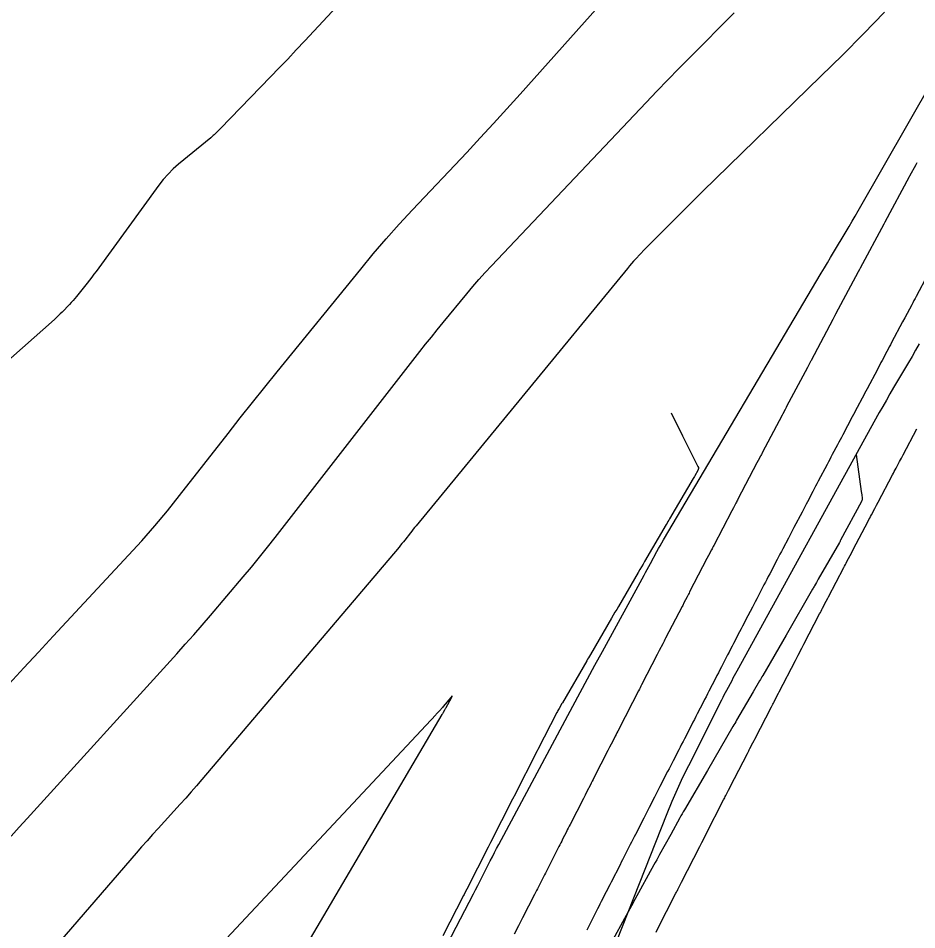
# Model space of a CAD drawing. Extents: x 1005228 to 1008882, y 1883389 to 1885754.
# Drawn here: x 1008568.9 to 1008654.7, y 1885369.6 to 1885456.6 of the extents above; entities that cross this region are included whole.
import ezdxf

# ---------------------------------------------------------------- set-up
doc = ezdxf.new("R2010")
doc.units = 0
for name, color, linetype in [('ATDIMS', 7, 'Continuous'), ('C-ANNO-NOTE', 7, 'Continuous'), ('S_BRIDGE', 7, 'Continuous'), ('TSOBSTACLE', 7, 'Continuous')]:
    doc.layers.add(name, color=color, linetype=linetype)

msp = doc.modelspace()

# ---------------------------------------------------------------- linework, layer by layer
at = {"layer": 'ATDIMS'}
msp.add_lwpolyline([(1008654.699, 1885442.766), (1008654.598, 1885442.584), (1008654.008, 1885441.491), (1008653.98, 1885441.439), (1008651.645, 1885437.099), (1008651.608, 1885437.03), (1008651.534, 1885436.892), (1008649.287, 1885432.703), (1008649.255, 1885432.643), (1008649.223, 1885432.583), (1008649.095, 1885432.343), (1008646.935, 1885428.304), (1008646.913, 1885428.261), (1008646.89, 1885428.219), (1008646.867, 1885428.176), (1008646.845, 1885428.134), (1008646.664, 1885427.792), (1008644.596, 1885423.898), (1008644.566, 1885423.843), (1008644.537, 1885423.787), (1008644.508, 1885423.732), (1008644.478, 1885423.677), (1008644.274, 1885423.29), (1008644.244, 1885423.235), (1008642.262, 1885419.488), (1008642.226, 1885419.42), (1008642.19, 1885419.352), (1008642.155, 1885419.285), (1008642.119, 1885419.217), (1008641.905, 1885418.81), (1008641.833, 1885418.675), (1008639.935, 1885415.074), (1008639.892, 1885414.994), (1008639.85, 1885414.914), (1008639.808, 1885414.834), (1008639.766, 1885414.754), (1008639.556, 1885414.353), (1008639.429, 1885414.113), (1008637.614, 1885410.656), (1008637.565, 1885410.564), (1008637.517, 1885410.472), (1008637.469, 1885410.379), (1008637.421, 1885410.287), (1008637.179, 1885409.825), (1008637.035, 1885409.547), (1008635.304, 1885406.232), (1008635.25, 1885406.127), (1008635.195, 1885406.023), (1008635.141, 1885405.918), (1008635.086, 1885405.813), (1008634.814, 1885405.29), (1008634.651, 1885404.976), (1008633.001, 1885401.804), (1008632.94, 1885401.687), (1008632.88, 1885401.571), (1008632.819, 1885401.454), (1008632.759, 1885401.337), (1008632.456, 1885400.753), (1008632.335, 1885400.519), (1008632.274, 1885400.403), (1008630.704, 1885397.372), (1008630.637, 1885397.244), (1008630.57, 1885397.115), (1008630.504, 1885396.986), (1008630.437, 1885396.857), (1008630.105, 1885396.213), (1008629.972, 1885395.956), (1008629.906, 1885395.827), (1008628.415, 1885392.936), (1008628.342, 1885392.795), (1008628.27, 1885392.655), (1008628.197, 1885392.514), (1008628.125, 1885392.373), (1008627.836, 1885391.81), (1008627.692, 1885391.528), (1008627.547, 1885391.246), (1008626.135, 1885388.494), (1008626.057, 1885388.341), (1008625.979, 1885388.189), (1008625.901, 1885388.036), (1008625.822, 1885387.883), (1008625.51, 1885387.273), (1008625.354, 1885386.967), (1008625.198, 1885386.662), (1008623.861, 1885384.049), (1008623.777, 1885383.885), (1008623.693, 1885383.721), (1008623.609, 1885383.556), (1008623.525, 1885383.392), (1008623.189, 1885382.735), (1008623.021, 1885382.406), (1008622.852, 1885382.078), (1008621.587, 1885379.603), (1008621.497, 1885379.428), (1008621.407, 1885379.252), (1008621.317, 1885379.077), (1008621.228, 1885378.901), (1008620.869, 1885378.198), (1008620.78, 1885378.023), (1008620.69, 1885377.847), (1008620.601, 1885377.671), (1008620.511, 1885377.496), (1008619.316, 1885375.155), (1008619.221, 1885374.968), (1008619.126, 1885374.781), (1008619.031, 1885374.595), (1008618.936, 1885374.408), (1008618.555, 1885373.661), (1008618.46, 1885373.474), (1008618.365, 1885373.287), (1008618.27, 1885373.101), (1008618.174, 1885372.914), (1008617.049, 1885370.705), (1008616.948, 1885370.507), (1008616.847, 1885370.31), (1008616.747, 1885370.112), (1008616.646, 1885369.914), (1008616.243, 1885369.124)], dxfattribs=at)
at = {"layer": 'C-ANNO-NOTE'}
for points in [[(1008601.867, 1885460.483), (1008596.235, 1885454.396), (1008595.43, 1885453.531), (1008594.619, 1885452.671), (1008593.803, 1885451.815), (1008592.981, 1885450.965), (1008588.185, 1885446.03), (1008588.111, 1885445.954), (1008588.036, 1885445.879), (1008587.961, 1885445.804), (1008587.885, 1885445.73), (1008587.579, 1885445.435), (1008587.502, 1885445.362), (1008587.423, 1885445.291), (1008587.343, 1885445.221), (1008587.262, 1885445.153), (1008584.191, 1885442.63), (1008583.668, 1885442.172), (1008583.177, 1885441.684), (1008582.718, 1885441.165), (1008582.292, 1885440.616), (1008576.312, 1885432.403), (1008576.101, 1885432.117), (1008575.887, 1885431.834), (1008575.67, 1885431.553), (1008575.449, 1885431.275), (1008574.432, 1885430.01), (1008574.271, 1885429.814), (1008574.106, 1885429.621), (1008573.936, 1885429.433), (1008573.762, 1885429.248), (1008573.059, 1885428.516), (1008572.881, 1885428.335), (1008572.7, 1885428.158), (1008572.515, 1885427.984), (1008572.327, 1885427.814), (1008566.2, 1885422.391)], [(1008568.01, 1885393.026), (1008569.405, 1885394.545), (1008570.804, 1885396.061), (1008572.208, 1885397.572), (1008579.412, 1885405.301), (1008580.677, 1885406.689), (1008581.913, 1885408.104), (1008583.117, 1885409.544), (1008584.29, 1885411.011), (1008588.923, 1885416.932), (1008590.084, 1885418.41), (1008591.252, 1885419.882), (1008592.428, 1885421.348), (1008593.61, 1885422.809), (1008601.584, 1885432.615), (1008602.785, 1885434.065), (1008604.012, 1885435.492), (1008605.266, 1885436.897), (1008606.545, 1885438.279), (1008611.713, 1885443.762), (1008613.001, 1885445.137), (1008614.279, 1885446.52), (1008615.548, 1885447.912), (1008616.808, 1885449.312), (1008624.299, 1885457.694)], [(1008568.2, 1885378.486), (1008568.96, 1885379.336), (1008569.724, 1885380.181), (1008584.02, 1885395.904), (1008584.832, 1885396.805), (1008585.637, 1885397.712), (1008586.433, 1885398.627), (1008587.222, 1885399.548), (1008590.362, 1885403.248), (1008591.142, 1885404.177), (1008591.912, 1885405.113), (1008592.672, 1885406.058), (1008593.422, 1885407.011), (1008607.226, 1885424.736), (1008607.776, 1885425.437), (1008608.33, 1885426.134), (1008608.888, 1885426.828), (1008609.451, 1885427.517), (1008611.713, 1885430.269), (1008612.284, 1885430.952), (1008612.867, 1885431.624), (1008613.462, 1885432.286), (1008614.069, 1885432.937), (1008628.843, 1885448.522), (1008629.879, 1885449.608), (1008630.922, 1885450.688), (1008631.971, 1885451.761), (1008633.027, 1885452.827), (1008637.264, 1885457.08)], [(1008654.932, 1885425.485), (1008654.588, 1885424.885), (1008654.241, 1885424.288), (1008653.891, 1885423.692), (1008652.484, 1885421.313), (1008652.135, 1885420.716), (1008651.79, 1885420.118), (1008651.449, 1885419.516), (1008651.113, 1885418.912), (1008637.517, 1885394.25), (1008637.39, 1885394.02), (1008637.265, 1885393.79), (1008637.14, 1885393.559), (1008637.016, 1885393.329), (1008636.521, 1885392.404), (1008636.398, 1885392.173), (1008636.276, 1885391.941), (1008636.156, 1885391.708), (1008636.038, 1885391.474), (1008632.879, 1885385.203), (1008632.326, 1885384.073), (1008631.799, 1885382.933), (1008631.298, 1885381.78), (1008630.823, 1885380.616), (1008624.458, 1885364.506)], [(1008595.625, 1885366.718), (1008609.361, 1885390.092), (1008609.394, 1885390.148), (1008609.426, 1885390.204), (1008609.458, 1885390.26), (1008609.489, 1885390.317), (1008609.613, 1885390.544), (1008609.644, 1885390.601), (1008609.675, 1885390.657), (1008609.706, 1885390.714), (1008609.737, 1885390.771), (1008610.239, 1885391.692), (1008610.305, 1885391.824), (1008610.317, 1885391.875), (1008610.275, 1885391.845), (1008610.177, 1885391.733), (1008609.452, 1885390.849), (1008609.395, 1885390.781), (1008609.338, 1885390.714), (1008609.28, 1885390.647), (1008609.222, 1885390.581), (1008608.985, 1885390.319), (1008608.926, 1885390.253), (1008608.866, 1885390.188), (1008608.806, 1885390.123), (1008608.746, 1885390.058), (1008588.288, 1885368.204)]]:
    msp.add_lwpolyline(points, dxfattribs=at)
at = {"layer": 'S_BRIDGE'}
for points in [[(1008651.607, 1885457.144), (1008649.608, 1885455.085), (1008647.586, 1885453.049), (1008645.541, 1885451.035), (1008634.239, 1885440.032), (1008633.722, 1885439.526), (1008633.206, 1885439.018), (1008632.692, 1885438.508), (1008632.18, 1885437.996), (1008629.542, 1885435.348), (1008629.328, 1885435.132), (1008629.116, 1885434.915), (1008628.905, 1885434.697), (1008628.695, 1885434.477), (1008627.859, 1885433.595), (1008627.652, 1885433.373), (1008627.449, 1885433.147), (1008627.25, 1885432.918), (1008627.055, 1885432.685), (1008606.865, 1885408.117), (1008606.728, 1885407.949), (1008606.592, 1885407.78), (1008606.458, 1885407.611), (1008606.324, 1885407.44), (1008605.792, 1885406.756), (1008605.657, 1885406.586), (1008605.522, 1885406.417), (1008605.384, 1885406.25), (1008605.245, 1885406.084), (1008586.416, 1885383.9), (1008585.906, 1885383.303), (1008585.39, 1885382.71), (1008584.869, 1885382.123), (1008584.343, 1885381.539), (1008582.229, 1885379.214), (1008581.702, 1885378.631), (1008581.178, 1885378.045), (1008580.659, 1885377.456), (1008580.142, 1885376.864), (1008562.883, 1885356.959)], [(1008601.902, 1885352.898), (1008612.353, 1885372.979), (1008612.557, 1885373.371), (1008612.759, 1885373.765), (1008612.96, 1885374.159), (1008613.16, 1885374.554), (1008613.956, 1885376.134), (1008614.156, 1885376.528), (1008614.359, 1885376.922), (1008614.564, 1885377.313), (1008614.771, 1885377.704), (1008621.834, 1885390.891), (1008622.538, 1885392.202), (1008623.245, 1885393.511), (1008623.954, 1885394.818), (1008624.667, 1885396.123), (1008628.642, 1885403.385), (1008628.797, 1885403.669), (1008628.951, 1885403.952), (1008629.106, 1885404.235), (1008629.26, 1885404.518), (1008629.877, 1885405.652), (1008630.033, 1885405.934), (1008630.191, 1885406.215), (1008630.352, 1885406.495), (1008630.515, 1885406.774), (1008645.575, 1885432.231), (1008645.869, 1885432.727), (1008646.163, 1885433.223), (1008646.458, 1885433.718), (1008646.754, 1885434.213), (1008647.937, 1885436.192), (1008648.231, 1885436.688), (1008648.524, 1885437.185), (1008648.814, 1885437.683), (1008649.101, 1885438.182), (1008658.649, 1885454.845)]]:
    msp.add_lwpolyline(points, dxfattribs=at)
at = {"layer": 'TSOBSTACLE'}
for points in [[(1008655.766, 1885432.098), (1008654.646, 1885430.01), (1008654.537, 1885429.807), (1008654.428, 1885429.604), (1008654.32, 1885429.401), (1008654.211, 1885429.198), (1008653.777, 1885428.385), (1008653.56, 1885427.979), (1008653.343, 1885427.573), (1008652.293, 1885425.608), (1008652.179, 1885425.395), (1008652.065, 1885425.181), (1008651.951, 1885424.968), (1008651.837, 1885424.754), (1008651.383, 1885423.899), (1008651.27, 1885423.685), (1008651.156, 1885423.471), (1008651.043, 1885423.257), (1008650.929, 1885423.043), (1008649.951, 1885421.201), (1008649.832, 1885420.977), (1008649.713, 1885420.752), (1008649.594, 1885420.528), (1008649.475, 1885420.304), (1008649, 1885419.406), (1008648.882, 1885419.181), (1008648.763, 1885418.957), (1008648.644, 1885418.733), (1008648.525, 1885418.508), (1008647.616, 1885416.789), (1008647.492, 1885416.554), (1008647.368, 1885416.319), (1008647.244, 1885416.085), (1008647.12, 1885415.85), (1008646.624, 1885414.91), (1008646.5, 1885414.675), (1008646.377, 1885414.44), (1008646.253, 1885414.205), (1008646.129, 1885413.97), (1008645.287, 1885412.374), (1008645.158, 1885412.129), (1008645.029, 1885411.883), (1008644.9, 1885411.638), (1008644.771, 1885411.393), (1008644.255, 1885410.411), (1008644.126, 1885410.166), (1008643.998, 1885409.92), (1008643.869, 1885409.675), (1008643.74, 1885409.429), (1008642.965, 1885407.954), (1008642.831, 1885407.699), (1008642.697, 1885407.443), (1008642.563, 1885407.187), (1008642.43, 1885406.931), (1008641.895, 1885405.907), (1008641.762, 1885405.651), (1008641.628, 1885405.396), (1008641.495, 1885405.14), (1008641.361, 1885404.884), (1008640.654, 1885403.529), (1008640.515, 1885403.263), (1008640.376, 1885402.997), (1008640.238, 1885402.73), (1008640.099, 1885402.464), (1008639.545, 1885401.399), (1008639.407, 1885401.132), (1008639.268, 1885400.866), (1008639.13, 1885400.599), (1008638.991, 1885400.333), (1008638.35, 1885399.1), (1008638.206, 1885398.823), (1008638.062, 1885398.547), (1008637.919, 1885398.27), (1008637.775, 1885397.993), (1008637.202, 1885396.887), (1008637.058, 1885396.61), (1008636.915, 1885396.333), (1008636.771, 1885396.057), (1008636.628, 1885395.78), (1008636.044, 1885394.653), (1008635.899, 1885394.373), (1008635.754, 1885394.093), (1008635.609, 1885393.813), (1008635.465, 1885393.533), (1008634.848, 1885392.338), (1008634.709, 1885392.067), (1008634.57, 1885391.797), (1008634.43, 1885391.527), (1008634.291, 1885391.257), (1008633.733, 1885390.176), (1008633.594, 1885389.906), (1008633.455, 1885389.635), (1008633.316, 1885389.365), (1008633.177, 1885389.094), (1008632.501, 1885387.777), (1008632.368, 1885387.517), (1008632.234, 1885387.256), (1008632.101, 1885386.996), (1008631.967, 1885386.735), (1008631.432, 1885385.693), (1008631.299, 1885385.432), (1008631.165, 1885385.172), (1008631.032, 1885384.911), (1008630.898, 1885384.65), (1008630.163, 1885383.213), (1008630.035, 1885382.962), (1008629.906, 1885382.711), (1008629.778, 1885382.461), (1008629.65, 1885382.21), (1008629.137, 1885381.207), (1008629.008, 1885380.956), (1008628.88, 1885380.706), (1008628.752, 1885380.455), (1008628.624, 1885380.204), (1008627.828, 1885378.649), (1008627.705, 1885378.408), (1008627.582, 1885378.167), (1008627.459, 1885377.926), (1008627.335, 1885377.685), (1008626.842, 1885376.721), (1008626.719, 1885376.481), (1008626.596, 1885376.24), (1008626.473, 1885375.999), (1008626.35, 1885375.758), (1008625.497, 1885374.086), (1008625.379, 1885373.855), (1008625.261, 1885373.623), (1008625.143, 1885373.392), (1008625.025, 1885373.16), (1008624.552, 1885372.234), (1008624.434, 1885372.003), (1008624.316, 1885371.771), (1008624.198, 1885371.54), (1008624.08, 1885371.308), (1008623.171, 1885369.523)], [(1008631.234, 1885418.889), (1008632.333, 1885416.69), (1008632.489, 1885416.378), (1008632.645, 1885416.066), (1008632.801, 1885415.755), (1008632.957, 1885415.443), (1008633.798, 1885413.761), (1008633.833, 1885413.667), (1008633.842, 1885413.573), (1008633.827, 1885413.481), (1008633.786, 1885413.389), (1008633.487, 1885412.881), (1008633.452, 1885412.822), (1008633.347, 1885412.643), (1008631.09, 1885408.792), (1008631.009, 1885408.654), (1008630.928, 1885408.515), (1008630.847, 1885408.377), (1008630.766, 1885408.238), (1008628.7, 1885404.707), (1008628.548, 1885404.447), (1008628.396, 1885404.187), (1008628.244, 1885403.926), (1008628.092, 1885403.666), (1008626.196, 1885400.418), (1008626.032, 1885400.137), (1008625.868, 1885399.856), (1008625.705, 1885399.575), (1008625.541, 1885399.294), (1008623.526, 1885395.832), (1008623.436, 1885395.677), (1008623.346, 1885395.522), (1008623.256, 1885395.367), (1008623.166, 1885395.212), (1008620.855, 1885391.229), (1008620.803, 1885391.14), (1008620.524, 1885390.658), (1008620.474, 1885390.57), (1008620.425, 1885390.481), (1008620.377, 1885390.392), (1008620.33, 1885390.302), (1008618.516, 1885386.758), (1008618.448, 1885386.623), (1008616.243, 1885382.313), (1008616.206, 1885382.24), (1008616.095, 1885382.023), (1008613.973, 1885377.866), (1008613.917, 1885377.755), (1008613.747, 1885377.422), (1008611.706, 1885373.417), (1008611.605, 1885373.219), (1008611.454, 1885372.921), (1008611.403, 1885372.822), (1008609.439, 1885368.967)], [(1008629.791, 1885369.319), (1008629.913, 1885369.559), (1008631.696, 1885373.052), (1008631.74, 1885373.14), (1008631.785, 1885373.227), (1008631.83, 1885373.315), (1008631.874, 1885373.402), (1008632.098, 1885373.84), (1008632.233, 1885374.103), (1008633.97, 1885377.5), (1008634.068, 1885377.691), (1008634.166, 1885377.882), (1008634.41, 1885378.36), (1008634.557, 1885378.646), (1008636.245, 1885381.947), (1008636.298, 1885382.051), (1008636.351, 1885382.155), (1008636.404, 1885382.258), (1008636.458, 1885382.362), (1008636.723, 1885382.88), (1008636.83, 1885383.088), (1008636.883, 1885383.191), (1008638.525, 1885386.392), (1008638.582, 1885386.504), (1008638.64, 1885386.616), (1008638.697, 1885386.728), (1008638.755, 1885386.84), (1008639.043, 1885387.398), (1008639.158, 1885387.622), (1008639.216, 1885387.733), (1008640.814, 1885390.832), (1008640.876, 1885390.952), (1008640.938, 1885391.072), (1008641, 1885391.192), (1008641.062, 1885391.312), (1008641.372, 1885391.91), (1008641.496, 1885392.15), (1008641.558, 1885392.27), (1008643.112, 1885395.267), (1008643.178, 1885395.395), (1008643.244, 1885395.523), (1008643.311, 1885395.651), (1008643.377, 1885395.779), (1008643.71, 1885396.418), (1008643.843, 1885396.674), (1008643.91, 1885396.802), (1008645.416, 1885399.698), (1008645.486, 1885399.834), (1008645.557, 1885399.971), (1008645.628, 1885400.107), (1008645.699, 1885400.243), (1008646.054, 1885400.923), (1008646.196, 1885401.195), (1008646.267, 1885401.331), (1008647.726, 1885404.126), (1008647.801, 1885404.271), (1008647.877, 1885404.415), (1008647.952, 1885404.559), (1008648.028, 1885404.703), (1008648.33, 1885405.279), (1008648.482, 1885405.567), (1008648.633, 1885405.855), (1008650.047, 1885408.548), (1008650.127, 1885408.701), (1008650.207, 1885408.853), (1008650.287, 1885409.005), (1008650.367, 1885409.157), (1008650.688, 1885409.766), (1008650.849, 1885410.07), (1008651.009, 1885410.374), (1008652.375, 1885412.966), (1008652.46, 1885413.126), (1008652.545, 1885413.287), (1008652.629, 1885413.447), (1008652.714, 1885413.607), (1008653.053, 1885414.248), (1008653.223, 1885414.569), (1008653.392, 1885414.889), (1008654.71, 1885417.38)], [(1008648.914, 1885414.923), (1008649.395, 1885411.393), (1008649.417, 1885411.231), (1008649.439, 1885411.069), (1008649.483, 1885410.746), (1008649.488, 1885410.667), (1008649.48, 1885410.589), (1008649.46, 1885410.514), (1008649.427, 1885410.441), (1008647.421, 1885406.728), (1008647.393, 1885406.677), (1008647.365, 1885406.627), (1008647.337, 1885406.576), (1008647.308, 1885406.526), (1008645.289, 1885403.015), (1008645.109, 1885402.7), (1008644.928, 1885402.386), (1008644.883, 1885402.308), (1008644.837, 1885402.229), (1008644.792, 1885402.151), (1008644.747, 1885402.072), (1008642.21, 1885397.685), (1008639.981, 1885393.83), (1008639.906, 1885393.701), (1008639.831, 1885393.571), (1008639.756, 1885393.442), (1008639.68, 1885393.312), (1008639.077, 1885392.278), (1008637.484, 1885389.545), (1008637.398, 1885389.397), (1008637.312, 1885389.25), (1008637.226, 1885389.103), (1008637.14, 1885388.956), (1008634.696, 1885384.767), (1008632.498, 1885380.999), (1008632.385, 1885380.806), (1008632.274, 1885380.611), (1008632.164, 1885380.416), (1008632.056, 1885380.221), (1008631.19, 1885378.653), (1008630.129, 1885376.733), (1008629.991, 1885376.483), (1008629.853, 1885376.234), (1008629.715, 1885375.984), (1008629.578, 1885375.734), (1008627.77, 1885372.446), (1008627.442, 1885371.849), (1008627.114, 1885371.253), (1008625.298, 1885367.95)]]:
    msp.add_lwpolyline(points, dxfattribs=at)

doc.saveas('drawing.dxf')
